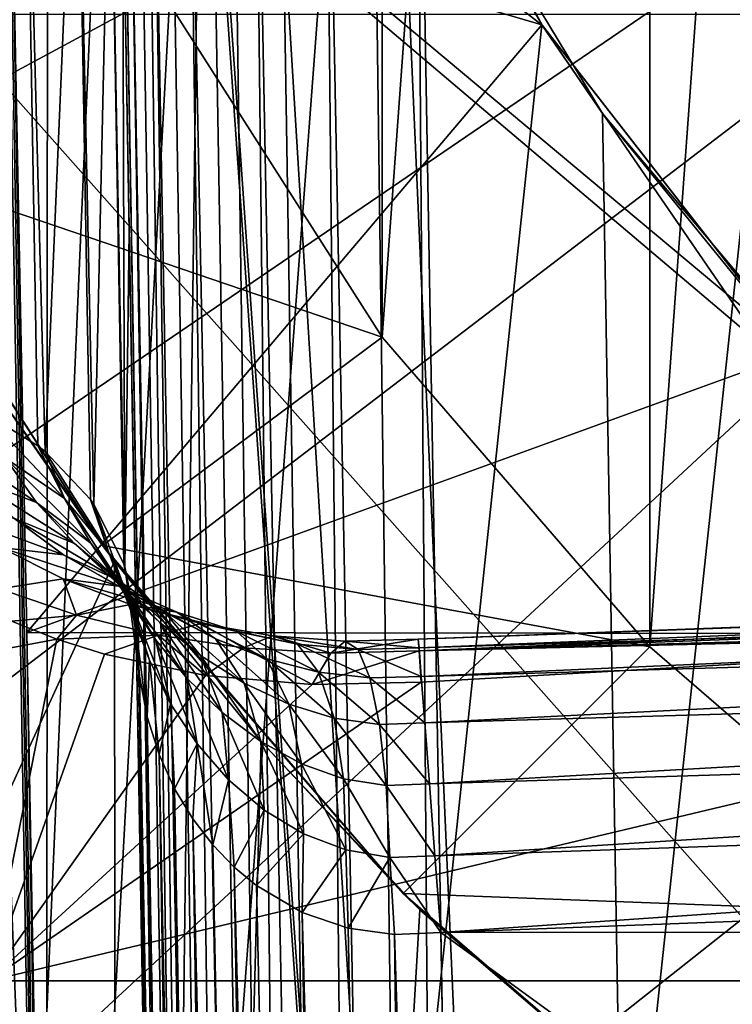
# Model space of a CAD drawing. Header units: metres. Extents: x -24 to 24, y -69 to 184.
# Tile 759 of 896: x -2.194 to -1.599, y 151.934 to 152.756. Entities that reach past the tile are written whole.
import ezdxf

# ---------------------------------------------------------------- set-up
doc = ezdxf.new("R2010")
doc.units = ezdxf.units.M
for name, color, linetype in [('4035', 7, 'CONTINUOUS'), ('4050', 7, 'CONTINUOUS'), ('4056', 2, 'CONTINUOUS'), ('4058', 2, 'CONTINUOUS'), ('4068', 2, 'CONTINUOUS'), ('4097', 7, 'CONTINUOUS'), ('4099', 7, 'CONTINUOUS'), ('4121', 7, 'CONTINUOUS'), ('4189', 7, 'CONTINUOUS'), ('4191', 7, 'CONTINUOUS'), ('4209', 7, 'CONTINUOUS'), ('4229', 7, 'CONTINUOUS'), ('4232', 7, 'CONTINUOUS'), ('607', 7, 'CONTINUOUS'), ('608', 7, 'CONTINUOUS'), ('683', 7, 'CONTINUOUS'), ('684', 7, 'CONTINUOUS'), ('685', 7, 'CONTINUOUS'), ('687', 7, 'CONTINUOUS'), ('688', 7, 'CONTINUOUS'), ('692', 7, 'CONTINUOUS'), ('693', 7, 'CONTINUOUS'), ('696', 7, 'CONTINUOUS')]:
    doc.layers.add(name, color=color, linetype=linetype)

msp = doc.modelspace()

# ---------------------------------------------------------------- linework, layer by layer
at = {"layer": '4035'}
for points in [[(-2.173753, 147.8, -24.152377), (-4.330005, 147.8, -23.860293), (-4.316752, 160.06449, -23.862694)], [(-2.167046, 160.06449, -24.152979), (-2.173753, 147.8, -24.152377), (-4.316752, 160.06449, -23.862694)], [(0, 160.06449, -24.25), (-2.173753, 147.8, -24.152377), (-2.167046, 160.06449, -24.152979)], [(0, 160.06449, -24.25), (0, 147.8, -24.25), (-2.173753, 147.8, -24.152377)], [(-4.330005, 147.8, 23.860293), (-2.173753, 147.8, 24.152377), (-3.169051, 153.179163, 24.042039)], [(-3.169051, 153.179163, 24.042039), (-2.173753, 147.8, 24.152377), (-3.026469, 152.715525, 24.060403)], [(-3.026469, 152.715525, 24.060403), (-2.173753, 147.8, 24.152377), (-2.815917, 152.277313, 24.085953)], [(-2.815917, 152.277313, 24.085953), (-2.173753, 147.8, 24.152377), (-2.686485, 152.070985, 24.100732)], [(-2.686485, 152.070985, 24.100732), (-2.173753, 147.8, 24.152377), (-2.541776, 151.874693, 24.116423)]]:
    msp.add_3dface(points, dxfattribs=at)
at = {"layer": '4050'}
for points in [[(-2.111006, 147.74019, -23.455195), (-2.959514, 158.202198, -21.216058), (-4.205015, 147.74019, -23.171542)], [(-1.976525, 158.202198, -21.3301), (-2.959514, 158.202198, -21.216058), (-2.111006, 147.74019, -23.455195)], [(-0.989318, 158.202198, -21.398623), (-1.976525, 158.202198, -21.3301), (-2.111006, 147.74019, -23.455195)], [(0, 147.74019, -23.55), (-0.989318, 158.202198, -21.398623), (-2.111006, 147.74019, -23.455195)], [(-2.226407, 152.462776, 22.479194), (-2.115021, 152.303383, 22.522521), (-4.205015, 147.74019, 23.171542)], [(-4.205015, 147.74019, 23.171542), (-2.115021, 152.303383, 22.522521), (-2.111006, 147.74019, 23.455195)], [(-2.115021, 152.303383, 22.522521), (-1.992588, 152.152976, 22.564397), (-2.111006, 147.74019, 23.455195)], [(-1.992588, 152.152976, 22.564397), (-1.859933, 152.01237, 22.604424), (-2.111006, 147.74019, 23.455195)], [(-1.859933, 152.01237, 22.604424), (-1.567595, 151.763379, 22.677355), (-2.111006, 147.74019, 23.455195)]]:
    msp.add_3dface(points, dxfattribs=at)
at = {"layer": '4056'}
for points in [[(-2.224405, 146.7, -4.402471), (-2.098747, 146.695637, -4.466362), (-2.223845, 153.991568, -4.402692)], [(-2.223845, 153.991568, -4.402692), (-2.098747, 146.695637, -4.466362), (-2.212447, 153.461891, -4.407314)], [(-2.212447, 153.461891, -4.407314), (-2.098747, 146.695637, -4.466362), (-2.200536, 152.881424, -4.41238)], [(-2.200536, 152.881424, -4.41238), (-2.098747, 146.695637, -4.466362), (-2.188074, 152.244034, -4.417942)], [(-2.188074, 152.244034, -4.417942), (-2.098747, 146.695637, -4.466362), (-2.175021, 151.542507, -4.424064)]]:
    msp.add_3dface(points, dxfattribs=at)
at = {"layer": '4058'}
for points in [[(-1.923132, 153.05646, -4.410852), (-2.200536, 152.881424, -4.41238), (-1.758052, 152.751412, -4.413514)], [(-2.200536, 152.881424, -4.41238), (-2.188074, 152.244034, -4.417942), (-1.758052, 152.751412, -4.413514)], [(-1.758052, 152.751412, -4.413514), (-2.188074, 152.244034, -4.417942), (-1.545021, 152.47771, -4.415903)], [(-1.545021, 152.47771, -4.415903), (-2.188074, 152.244034, -4.417942), (-1.289863, 152.242819, -4.417953)], [(-2.188074, 152.244034, -4.417942), (-2.175021, 151.542507, -4.424064), (-1.289863, 152.242819, -4.417953)], [(-1.289863, 152.242819, -4.417953), (-2.175021, 151.542507, -4.424064), (-0.999506, 152.053114, -4.419608)], [(-0.999506, 152.053114, -4.419608), (-2.175021, 151.542507, -4.424064), (-0.681869, 151.913783, -4.420824)]]:
    msp.add_3dface(points, dxfattribs=at)
at = {"layer": '4068'}
for points in [[(-2.4, 146.695637, 5.496362), (-2.4, 160.902618, 5.37238), (-2.092826, 153.726573, 5.435004)], [(-2.035739, 153.384483, 5.43799), (-2.4, 146.695637, 5.496362), (-2.092826, 153.726573, 5.435004)], [(-1.923132, 153.05646, 5.440852), (-2.4, 146.695637, 5.496362), (-2.035739, 153.384483, 5.43799)], [(-1.758052, 152.751412, 5.443514), (-2.4, 146.695637, 5.496362), (-1.923132, 153.05646, 5.440852)], [(2.4, 146.695637, 5.496362), (-2.4, 146.695637, 5.496362), (-1.758052, 152.751412, 5.443514)], [(-1.545021, 152.47771, 5.445903), (2.4, 146.695637, 5.496362), (-1.758052, 152.751412, 5.443514)]]:
    msp.add_3dface(points, dxfattribs=at)
at = {"layer": '4097'}
for points in [[(-2.554255, 161.000688, 8.739765), (-1.9983, 146.863365, 8.150136), (-2.099992, 153.894321, 8.504521)], [(-2.380527, 146.863365, 8.012526), (-1.9983, 146.863365, 8.150136), (-2.554255, 161.000688, 8.739765)], [(-2.099992, 153.894321, 8.504521), (-1.608187, 146.863365, 8.263474), (-2.07434, 153.572719, 8.495057)], [(-1.9983, 146.863365, 8.150136), (-1.608187, 146.863365, 8.263474), (-2.099992, 153.894321, 8.504521)], [(-2.07434, 153.572719, 8.495057), (-1.608187, 146.863365, 8.263474), (-1.999773, 153.258978, 8.501198)], [(-1.999773, 153.258978, 8.501198), (-1.608187, 146.863365, 8.263474), (-1.877091, 152.958442, 8.521292)], [(-1.877091, 152.958442, 8.521292), (-1.608187, 146.863365, 8.263474), (-1.707408, 152.677397, 8.552536)], [(-1.707408, 152.677397, 8.552536), (-1.608187, 146.863365, 8.263474), (-1.493019, 152.423215, 8.591029)], [(-1.608187, 146.863365, 8.263474), (-1.211727, 146.863365, 8.352093), (-1.493019, 152.423215, 8.591029)]]:
    msp.add_3dface(points, dxfattribs=at)
at = {"layer": '4099'}
for points in [[(2.971432, 146.863365, -7.466635), (-2.971432, 146.863365, -7.466635), (-3.344558, 153.983029, -7.839761)], [(-1.757622, 152.750755, -7.77518), (-3.344558, 153.983029, -7.839761), (-1.922878, 153.055882, -7.791171)], [(-1.544442, 152.477082, -7.760838), (-3.344558, 153.983029, -7.839761), (-1.757622, 152.750755, -7.77518)], [(-1.289207, 152.242308, -7.748534), (-3.344558, 153.983029, -7.839761), (-1.544442, 152.477082, -7.760838)], [(2.971432, 146.863365, -7.466635), (-3.344558, 153.983029, -7.839761), (-1.289207, 152.242308, -7.748534)]]:
    msp.add_3dface(points, dxfattribs=at)
at = {"layer": '4121'}
for points in [[(-1.923132, 153.05646, -4.410852), (-1.758052, 152.751412, -4.413514), (-1.922878, 153.055882, -7.791171)], [(-1.758052, 152.751412, -4.413514), (-1.757622, 152.750755, -7.77518), (-1.922878, 153.055882, -7.791171)], [(-1.758052, 152.751412, -4.413514), (-1.545021, 152.47771, -4.415903), (-1.757622, 152.750755, -7.77518)], [(-1.545021, 152.47771, -4.415903), (-1.544442, 152.477082, -7.760838), (-1.757622, 152.750755, -7.77518)]]:
    msp.add_3dface(points, dxfattribs=at)
at = {"layer": '4189'}
for points in [[(-1.66794, 152.23206, 21.05), (-1.409423, 155.791449, 21.05), (-1.409423, 152.008551, 21.05)], [(-1.66794, 155.56794, 21.05), (-1.409423, 155.791449, 21.05), (-1.66794, 152.23206, 21.05)], [(-1.891449, 152.490577, 21.05), (-1.66794, 155.56794, 21.05), (-1.66794, 152.23206, 21.05)], [(-1.891449, 155.309423, 21.05), (-1.66794, 155.56794, 21.05), (-1.891449, 152.490577, 21.05)], [(-2.075256, 152.778678, 21.05), (-1.891449, 155.309423, 21.05), (-1.891449, 152.490577, 21.05)]]:
    msp.add_3dface(points, dxfattribs=at)
at = {"layer": '4191'}
for points in [[(-2.753499, 152.573985, 24.155875), (0, 153.9, 24.25), (-2.920378, 152.999183, 24.155875)], [(-2.525113, 152.178407, 24.155875), (0, 153.9, 24.25), (-2.753499, 152.573985, 24.155875)], [(-2.240319, 151.821287, 24.155875), (0, 153.9, 24.25), (-2.525113, 152.178407, 24.155875)], [(-1.905481, 151.510603, 24.155875), (0, 153.9, 24.25), (-2.240319, 151.821287, 24.155875)], [(-1.528077, 151.253293, 24.155875), (0, 153.9, 24.25), (-1.905481, 151.510603, 24.155875)]]:
    msp.add_3dface(points, dxfattribs=at)
at = {"layer": '4209'}
for points in [[(-2.488989, 152.990367, 21.85), (-2.075256, 152.778678, 21.05), (-2.331428, 152.640261, 21.85)], [(-2.075256, 152.778678, 21.05), (-1.891449, 152.490577, 21.05), (-2.331428, 152.640261, 21.85)], [(-2.331428, 152.640261, 21.85), (-1.891449, 152.490577, 21.05), (-2.124931, 152.316596, 21.85)], [(-1.891449, 152.490577, 21.05), (-1.66794, 152.23206, 21.05), (-2.124931, 152.316596, 21.85)], [(-2.124931, 152.316596, 21.85), (-1.66794, 152.23206, 21.05), (-1.873833, 152.026167, 21.85)], [(-1.66794, 152.23206, 21.05), (-1.409423, 152.008551, 21.05), (-1.873833, 152.026167, 21.85)], [(-1.873833, 152.026167, 21.85), (-1.409423, 152.008551, 21.05), (-1.583403, 151.775069, 21.85)]]:
    msp.add_3dface(points, dxfattribs=at)
at = {"layer": '4229'}
for points in [[(-1.758052, 152.751412, 5.443514), (-1.923132, 153.05646, 5.440852), (-1.877091, 152.958442, 8.521292)], [(-1.758052, 152.751412, 5.443514), (-1.877091, 152.958442, 8.521292), (-1.707408, 152.677397, 8.552536)], [(-1.545021, 152.47771, 5.445903), (-1.758052, 152.751412, 5.443514), (-1.707408, 152.677397, 8.552536)], [(-1.545021, 152.47771, 5.445903), (-1.707408, 152.677397, 8.552536), (-1.493019, 152.423215, 8.591029)]]:
    msp.add_3dface(points, dxfattribs=at)
at = {"layer": '4232'}
for points in [[(-2.325973, 152.630216, 22.434858), (-2.331428, 152.640261, 21.85), (-2.124931, 152.316596, 21.85)], [(-2.226407, 152.462776, 22.479194), (-2.325973, 152.630216, 22.434858), (-2.124931, 152.316596, 21.85)], [(-2.115021, 152.303383, 22.522521), (-2.226407, 152.462776, 22.479194), (-2.124931, 152.316596, 21.85)], [(-2.115021, 152.303383, 22.522521), (-2.124931, 152.316596, 21.85), (-1.873833, 152.026167, 21.85)], [(-1.992588, 152.152976, 22.564397), (-2.115021, 152.303383, 22.522521), (-1.873833, 152.026167, 21.85)], [(-1.859933, 152.01237, 22.604424), (-1.992588, 152.152976, 22.564397), (-1.873833, 152.026167, 21.85)], [(-1.859933, 152.01237, 22.604424), (-1.873833, 152.026167, 21.85), (-1.583403, 151.775069, 21.85)], [(-1.567595, 151.763379, 22.677355), (-1.859933, 152.01237, 22.604424), (-1.583403, 151.775069, 21.85)]]:
    msp.add_3dface(points, dxfattribs=at)
at = {"layer": '607'}
for points in [[(-2.163227, 152.238353, 14.620322), (-3.676074, 151.953257, 14.789633), (-2.200914, 152.253511, 14.589393)], [(-0.952934, 152.254276, 14.722399), (-2.219794, 151.953257, 15.077111), (-1.858719, 152.202553, 14.721481)], [(-0.742454, 151.953257, 15.221548), (-2.219794, 151.953257, 15.077111), (-0.952934, 152.254276, 14.722399)], [(-2.219794, 151.953257, 15.077111), (-3.676074, 151.953257, 14.789633), (-2.163227, 152.238353, 14.620322)], [(-2.123394, 152.225746, 14.647144), (-2.219794, 151.953257, 15.077111), (-2.163227, 152.238353, 14.620322)], [(-2.038812, 152.208123, 14.688397), (-2.219794, 151.953257, 15.077111), (-2.123394, 152.225746, 14.647144)], [(-1.949775, 152.200454, 14.71317), (-2.219794, 151.953257, 15.077111), (-2.038812, 152.208123, 14.688397)], [(-1.858719, 152.202553, 14.721481), (-2.219794, 151.953257, 15.077111), (-1.949775, 152.200454, 14.71317)], [(-2.501144, 150.755463, 16.800293), (-2.219794, 151.953257, 15.077111), (-1.670808, 150.755463, 16.903076)], [(-2.219794, 151.953257, 15.077111), (-0.742454, 151.953257, 15.221548), (-1.670808, 150.755463, 16.903076)], [(-1.670808, 150.755463, 16.903076), (-0.742454, 151.953257, 15.221548), (-0.836419, 150.755463, 16.964845)]]:
    msp.add_3dface(points, dxfattribs=at)
at = {"layer": '608'}
for points in [[(-1.635792, 151.398531, 18.540022), (-1.476892, 152.759811, 16.682809), (-3.258923, 151.398531, 18.32451)], [(-1.476892, 152.759811, 16.682809), (-2.942276, 152.759811, 16.487581), (-3.258923, 151.398531, 18.32451)], [(0, 151.398531, 18.612046), (-1.476892, 152.759811, 16.682809), (-1.635792, 151.398531, 18.540022)]]:
    msp.add_3dface(points, dxfattribs=at)
at = {"layer": '683'}
for points in [[(0, 152.063, 14.343612), (-1.842435, 151.993397, 14.342397), (1.84244, 151.993699, 14.342402)], [(1.84244, 151.993699, 14.342402), (-1.842435, 151.993397, 14.342397), (1.796239, 149.346842, 14.296201)], [(1.796239, 149.346842, 14.296201), (-1.842435, 151.993397, 14.342397), (-1.796236, 149.346701, 14.296198)]]:
    msp.add_3dface(points, dxfattribs=at)
at = {"layer": '684'}
for points in [[(-2.10823, 152.900471, 12.891732), (-2.054115, 149.800234, 12.945847), (-2.10262, 152.579111, 13.498273)], [(-2.054115, 149.800234, 12.945847), (-2.096754, 152.243048, 14.096792), (-2.10262, 152.579111, 13.498273)], [(-2.048377, 149.471526, 14.048415), (-2.096754, 152.243048, 14.096792), (-2.054115, 149.800234, 12.945847)]]:
    msp.add_3dface(points, dxfattribs=at)
at = {"layer": '685'}
for points in [[(1.80673, 149.947897, 12.693308), (-1.863421, 153.195687, 12.636617), (1.863423, 153.195812, 12.636615)], [(-1.806729, 149.947838, 12.693309), (-1.863421, 153.195687, 12.636617), (1.80673, 149.947897, 12.693308)]]:
    msp.add_3dface(points, dxfattribs=at)
at = {"layer": '687'}
for points in [[(-1.861282, 152.238334, 14.597557), (0, 152.307895, 14.612814), (-1.860633, 152.228619, 14.661637)], [(0, 152.305605, 14.554762), (0, 152.307895, 14.612814), (-1.861282, 152.238334, 14.597557)], [(-1.860653, 152.231137, 14.532477), (0, 152.305605, 14.554762), (-1.861282, 152.238334, 14.597557)], [(0, 152.289979, 14.498807), (0, 152.305605, 14.554762), (-1.860653, 152.231137, 14.532477)], [(0, 152.307895, 14.612814), (0, 152.296723, 14.669826), (-1.860633, 152.228619, 14.661637)], [(0, 152.296723, 14.669826), (-0.000618, 152.272695, 14.722719), (-1.860633, 152.228619, 14.661637)], [(-1.858773, 152.207337, 14.471506), (0, 152.289979, 14.498807), (-1.860653, 152.231137, 14.532477)], [(0, 152.261859, 14.447969), (0, 152.289979, 14.498807), (-1.858773, 152.207337, 14.471506)], [(-0.000618, 152.272695, 14.722719), (-0.046057, 152.272652, 14.722719), (-1.860633, 152.228619, 14.661637)], [(-0.046057, 152.272652, 14.722719), (-0.952934, 152.254276, 14.722399), (-1.860633, 152.228619, 14.661637)], [(-1.855773, 152.168565, 14.418825), (0, 152.261859, 14.447969), (-1.858773, 152.207337, 14.471506)], [(0, 152.222764, 14.404995), (0, 152.261859, 14.447969), (-1.855773, 152.168565, 14.418825)], [(-0.952934, 152.254276, 14.722399), (-1.858719, 152.202553, 14.721481), (-1.860633, 152.228619, 14.661637)], [(-1.851858, 152.117482, 14.378049), (0, 152.222764, 14.404995), (-1.855773, 152.168565, 14.418825)], [(0, 152.174807, 14.372204), (0, 152.222764, 14.404995), (-1.851858, 152.117482, 14.378049)], [(-1.847296, 152.057592, 14.351974), (0, 152.174807, 14.372204), (-1.851858, 152.117482, 14.378049)], [(0, 152.120575, 14.351368), (0, 152.174807, 14.372204), (-1.847296, 152.057592, 14.351974)], [(-1.842435, 151.993397, 14.342397), (0, 152.120575, 14.351368), (-1.847296, 152.057592, 14.351974)], [(-1.842435, 151.993397, 14.342397), (0, 152.063, 14.343612), (0, 152.120575, 14.351368)]]:
    msp.add_3dface(points, dxfattribs=at)
at = {"layer": '688'}
for points in [[(-2.190281, 153.061402, 12.975248), (-2.225367, 152.428551, 14.205184), (-2.246533, 153.095401, 12.993239)], [(-2.178844, 152.399897, 14.188167), (-2.225367, 152.428551, 14.205184), (-2.190281, 153.061402, 12.975248)], [(-2.146506, 153.015119, 12.951053), (-2.172777, 152.395001, 14.185278), (-2.190281, 153.061402, 12.975248)], [(-2.172777, 152.395001, 14.185278), (-2.178844, 152.399897, 14.188167), (-2.190281, 153.061402, 12.975248)], [(-2.135097, 152.354924, 14.161754), (-2.172777, 152.395001, 14.185278), (-2.146506, 153.015119, 12.951053)], [(-2.118459, 152.959992, 12.92245), (-2.13212, 152.350732, 14.159302), (-2.146506, 153.015119, 12.951053)], [(-2.13212, 152.350732, 14.159302), (-2.135097, 152.354924, 14.161754), (-2.146506, 153.015119, 12.951053)], [(-2.107041, 152.301338, 14.130524), (-2.13212, 152.350732, 14.159302), (-2.118459, 152.959992, 12.92245)], [(-2.106184, 152.298781, 14.129039), (-2.107041, 152.301338, 14.130524), (-2.118459, 152.959992, 12.92245)], [(-2.10823, 152.900471, 12.891732), (-2.106184, 152.298781, 14.129039), (-2.118459, 152.959992, 12.92245)], [(-2.10823, 152.900471, 12.891732), (-2.10262, 152.579111, 13.498273), (-2.106184, 152.298781, 14.129039)], [(-2.10262, 152.579111, 13.498273), (-2.096754, 152.243048, 14.096792), (-2.106184, 152.298781, 14.129039)]]:
    msp.add_3dface(points, dxfattribs=at)
at = {"layer": '692'}
for points in [[(-1.863421, 153.195687, 12.636617), (-1.814742, 146.7, 12.758517), (-1.901406, 153.187461, 12.639685)], [(-1.814742, 146.7, 12.758517), (-1.863421, 153.195687, 12.636617), (-1.806729, 149.947838, 12.693309)], [(-1.901406, 153.187461, 12.639685), (-1.814742, 146.7, 12.758517), (-1.93994, 153.172802, 12.649143)], [(-1.93994, 153.172802, 12.649143), (-1.875028, 146.7, 12.783488), (-1.979013, 153.150287, 12.666153)], [(-1.814742, 146.7, 12.758517), (-1.875028, 146.7, 12.783488), (-1.93994, 153.172802, 12.649143)], [(-1.979013, 153.150287, 12.666153), (-1.875028, 146.7, 12.783488), (-1.998455, 153.135646, 12.677948)], [(-1.998455, 153.135646, 12.677948), (-1.926793, 146.7, 12.823207), (-2.017528, 153.118537, 12.692176)], [(-1.875028, 146.7, 12.783488), (-1.926793, 146.7, 12.823207), (-1.998455, 153.135646, 12.677948)], [(-2.017528, 153.118537, 12.692176), (-1.926793, 146.7, 12.823207), (-2.035936, 153.098827, 12.709003)], [(-2.035936, 153.098827, 12.709003), (-1.926793, 146.7, 12.823207), (-2.053285, 153.076463, 12.728532)], [(-2.053285, 153.076463, 12.728532), (-1.966512, 146.7, 12.874972), (-2.069093, 153.051502, 12.750744)], [(-1.926793, 146.7, 12.823207), (-1.966512, 146.7, 12.874972), (-2.053285, 153.076463, 12.728532)], [(-2.069093, 153.051502, 12.750744), (-1.966512, 146.7, 12.874972), (-2.082849, 153.024148, 12.775506)], [(-2.082849, 153.024148, 12.775506), (-1.991483, 146.7, 12.935258), (-2.094038, 152.99477, 12.802517)], [(-1.966512, 146.7, 12.874972), (-1.991483, 146.7, 12.935258), (-2.082849, 153.024148, 12.775506)], [(-2.094038, 152.99477, 12.802517), (-1.991483, 146.7, 12.935258), (-2.102202, 152.963894, 12.831325)], [(-2.102202, 152.963894, 12.831325), (-2, 146.7, 12.999962), (-2.106991, 152.932205, 12.861292)], [(-1.991483, 146.7, 12.935258), (-2, 146.7, 12.999962), (-2.102202, 152.963894, 12.831325)], [(-2.054115, 149.800234, 12.945847), (-2.10823, 152.900471, 12.891732), (-2.106991, 152.932205, 12.861292)], [(-2, 146.7, 12.999962), (-2.054115, 149.800234, 12.945847), (-2.106991, 152.932205, 12.861292)]]:
    msp.add_3dface(points, dxfattribs=at)
at = {"layer": '693'}
for points in [[(-2.096754, 152.243048, 14.096792), (-1.991483, 146.7, 14.064742), (-2.094087, 152.207419, 14.128084)], [(-1.991483, 146.7, 14.064742), (-2.096754, 152.243048, 14.096792), (-2.048377, 149.471526, 14.048415)], [(-2.094087, 152.207419, 14.128084), (-1.991483, 146.7, 14.064742), (-2.087552, 152.173475, 14.15827)], [(-2.087552, 152.173475, 14.15827), (-1.991483, 146.7, 14.064742), (-2.077574, 152.14198, 14.186708)], [(-2.077574, 152.14198, 14.186708), (-1.966512, 146.7, 14.125028), (-2.064732, 152.113505, 14.212831)], [(-1.991483, 146.7, 14.064742), (-1.966512, 146.7, 14.125028), (-2.077574, 152.14198, 14.186708)], [(-2.064732, 152.113505, 14.212831), (-1.966512, 146.7, 14.125028), (-2.049649, 152.088352, 14.236325)], [(-2.049649, 152.088352, 14.236325), (-1.926793, 146.7, 14.176793), (-2.032918, 152.066586, 14.257069)], [(-1.966512, 146.7, 14.125028), (-1.926793, 146.7, 14.176793), (-2.049649, 152.088352, 14.236325)], [(-2.032918, 152.066586, 14.257069), (-1.926793, 146.7, 14.176793), (-2.015053, 152.04811, 14.275092)], [(-2.015053, 152.04811, 14.275092), (-1.875028, 146.7, 14.216512), (-1.996471, 152.032731, 14.290524)], [(-1.926793, 146.7, 14.176793), (-1.875028, 146.7, 14.216512), (-2.015053, 152.04811, 14.275092)], [(-1.996471, 152.032731, 14.290524), (-1.875028, 146.7, 14.216512), (-1.958298, 152.010228, 14.314375)], [(-1.958298, 152.010228, 14.314375), (-1.814742, 146.7, 14.241483), (-1.919773, 151.997067, 14.330219)], [(-1.875028, 146.7, 14.216512), (-1.814742, 146.7, 14.241483), (-1.958298, 152.010228, 14.314375)], [(-1.919773, 151.997067, 14.330219), (-1.814742, 146.7, 14.241483), (-1.881219, 151.991727, 14.339336)], [(-1.796236, 149.346701, 14.296198), (-1.842435, 151.993397, 14.342397), (-1.881219, 151.991727, 14.339336)], [(-1.814742, 146.7, 14.241483), (-1.750038, 146.7, 14.25), (-1.881219, 151.991727, 14.339336)], [(-1.750038, 146.7, 14.25), (-1.796236, 149.346701, 14.296198), (-1.881219, 151.991727, 14.339336)]]:
    msp.add_3dface(points, dxfattribs=at)
at = {"layer": '696'}
for points in [[(-2.225367, 152.428551, 14.205184), (-2.156658, 152.355855, 14.228556), (-2.205993, 152.389535, 14.255376)], [(-2.225367, 152.428551, 14.205184), (-2.178844, 152.399897, 14.188167), (-2.156658, 152.355855, 14.228556)], [(-2.264577, 152.41008, 14.276191), (-2.180033, 152.352597, 14.301227), (-2.235165, 152.373292, 14.329858)], [(-2.205993, 152.389535, 14.255376), (-2.180033, 152.352597, 14.301227), (-2.264577, 152.41008, 14.276191)], [(-2.178844, 152.399897, 14.188167), (-2.172777, 152.395001, 14.185278), (-2.156658, 152.355855, 14.228556)], [(-2.172777, 152.395001, 14.185278), (-2.119958, 152.311352, 14.197571), (-2.156658, 152.355855, 14.228556)], [(-2.172777, 152.395001, 14.185278), (-2.135097, 152.354924, 14.161754), (-2.119958, 152.311352, 14.197571)], [(-2.205993, 152.389535, 14.255376), (-2.134813, 152.318592, 14.268266), (-2.180033, 152.352597, 14.301227)], [(-2.156658, 152.355855, 14.228556), (-2.134813, 152.318592, 14.268266), (-2.205993, 152.389535, 14.255376)], [(-2.235165, 152.373292, 14.329858), (-2.148435, 152.318377, 14.342042), (-2.199095, 152.339349, 14.377836)], [(-2.180033, 152.352597, 14.301227), (-2.148435, 152.318377, 14.342042), (-2.235165, 152.373292, 14.329858)], [(-2.180033, 152.352597, 14.301227), (-2.108011, 152.283864, 14.303803), (-2.148435, 152.318377, 14.342042)], [(-2.134813, 152.318592, 14.268266), (-2.108011, 152.283864, 14.303803), (-2.180033, 152.352597, 14.301227)], [(-2.156658, 152.355855, 14.228556), (-2.102607, 152.273611, 14.233237), (-2.134813, 152.318592, 14.268266)], [(-2.119958, 152.311352, 14.197571), (-2.102607, 152.273611, 14.233237), (-2.156658, 152.355855, 14.228556)], [(-2.135097, 152.354924, 14.161754), (-2.13212, 152.350732, 14.159302), (-2.119958, 152.311352, 14.197571)], [(-2.13212, 152.350732, 14.159302), (-2.09841, 152.259078, 14.164546), (-2.119958, 152.311352, 14.197571)], [(-2.13212, 152.350732, 14.159302), (-2.107041, 152.301338, 14.130524), (-2.09841, 152.259078, 14.164546)], [(-2.256516, 152.345342, 14.40873), (-2.199095, 152.339349, 14.377836), (-2.157504, 152.308888, 14.419493)], [(-2.209825, 152.314967, 14.458392), (-2.256516, 152.345342, 14.40873), (-2.157504, 152.308888, 14.419493)], [(-2.199095, 152.339349, 14.377836), (-2.112223, 152.287521, 14.377295), (-2.157504, 152.308888, 14.419493)], [(-2.148435, 152.318377, 14.342042), (-2.112223, 152.287521, 14.377295), (-2.199095, 152.339349, 14.377836)], [(-2.148435, 152.318377, 14.342042), (-2.077089, 152.252333, 14.334694), (-2.112223, 152.287521, 14.377295)], [(-2.108011, 152.283864, 14.303803), (-2.077089, 152.252333, 14.334694), (-2.148435, 152.318377, 14.342042)], [(-2.134813, 152.318592, 14.268266), (-2.080597, 152.238176, 14.265741), (-2.108011, 152.283864, 14.303803)], [(-2.102607, 152.273611, 14.233237), (-2.080597, 152.238176, 14.265741), (-2.134813, 152.318592, 14.268266)], [(-2.157677, 152.288789, 14.500521), (-2.211009, 152.280383, 14.539217), (-2.209825, 152.314967, 14.458392)], [(-2.209825, 152.314967, 14.458392), (-2.157504, 152.308888, 14.419493), (-2.111673, 152.282566, 14.454343)], [(-2.157677, 152.288789, 14.500521), (-2.209825, 152.314967, 14.458392), (-2.111673, 152.282566, 14.454343)], [(-2.119958, 152.311352, 14.197571), (-2.085624, 152.220739, 14.198542), (-2.102607, 152.273611, 14.233237)], [(-2.09841, 152.259078, 14.164546), (-2.085624, 152.220739, 14.198542), (-2.119958, 152.311352, 14.197571)], [(-2.157504, 152.308888, 14.419493), (-2.072548, 152.260711, 14.406603), (-2.111673, 152.282566, 14.454343)], [(-2.112223, 152.287521, 14.377295), (-2.072548, 152.260711, 14.406603), (-2.157504, 152.308888, 14.419493)], [(-2.107041, 152.301338, 14.130524), (-2.106184, 152.298781, 14.129039), (-2.09841, 152.259078, 14.164546)], [(-2.106184, 152.298781, 14.129039), (-2.094087, 152.207419, 14.128084), (-2.09841, 152.259078, 14.164546)], [(-2.106184, 152.298781, 14.129039), (-2.096754, 152.243048, 14.096792), (-2.094087, 152.207419, 14.128084)], [(-2.14675, 152.258314, 14.582098), (-2.211009, 152.280383, 14.539217), (-2.157677, 152.288789, 14.500521)], [(-2.157677, 152.288789, 14.500521), (-2.111673, 152.282566, 14.454343), (-2.062984, 152.261018, 14.482197)], [(-2.10153, 152.26743, 14.534739), (-2.157677, 152.288789, 14.500521), (-2.062984, 152.261018, 14.482197)], [(-2.10153, 152.26743, 14.534739), (-2.14675, 152.258314, 14.582098), (-2.157677, 152.288789, 14.500521)], [(-2.112223, 152.287521, 14.377295), (-2.042986, 152.224723, 14.360576), (-2.072548, 152.260711, 14.406603)], [(-2.077089, 152.252333, 14.334694), (-2.042986, 152.224723, 14.360576), (-2.112223, 152.287521, 14.377295)], [(-2.200914, 152.253511, 14.589393), (-2.211009, 152.280383, 14.539217), (-2.14675, 152.258314, 14.582098)], [(-2.111673, 152.282566, 14.454343), (-2.030642, 152.23862, 14.429854), (-2.062984, 152.261018, 14.482197)], [(-2.072548, 152.260711, 14.406603), (-2.030642, 152.23862, 14.429854), (-2.111673, 152.282566, 14.454343)], [(-2.108011, 152.283864, 14.303803), (-2.05451, 152.205739, 14.29461), (-2.077089, 152.252333, 14.334694)], [(-2.080597, 152.238176, 14.265741), (-2.05451, 152.205739, 14.29461), (-2.108011, 152.283864, 14.303803)], [(-2.102607, 152.273611, 14.233237), (-2.068073, 152.18445, 14.230469), (-2.080597, 152.238176, 14.265741)], [(-2.085624, 152.220739, 14.198542), (-2.068073, 152.18445, 14.230469), (-2.102607, 152.273611, 14.233237)], [(-2.078289, 152.241755, 14.615696), (-2.14675, 152.258314, 14.582098), (-2.10153, 152.26743, 14.534739)], [(-2.10153, 152.26743, 14.534739), (-2.062984, 152.261018, 14.482197), (-2.01279, 152.244791, 14.503262)], [(-2.042856, 152.251419, 14.561051), (-2.10153, 152.26743, 14.534739), (-2.01279, 152.244791, 14.503262)], [(-2.042856, 152.251419, 14.561051), (-2.078289, 152.241755, 14.615696), (-2.10153, 152.26743, 14.534739)], [(-2.072548, 152.260711, 14.406603), (-2.006724, 152.20177, 14.381299), (-2.030642, 152.23862, 14.429854)], [(-2.042986, 152.224723, 14.360576), (-2.006724, 152.20177, 14.381299), (-2.072548, 152.260711, 14.406603)], [(-2.062984, 152.261018, 14.482197), (-1.987699, 152.221853, 14.447299), (-2.01279, 152.244791, 14.503262)], [(-2.030642, 152.23862, 14.429854), (-1.987699, 152.221853, 14.447299), (-2.062984, 152.261018, 14.482197)], [(-2.163227, 152.238353, 14.620322), (-2.200914, 152.253511, 14.589393), (-2.14675, 152.258314, 14.582098)], [(-2.163227, 152.238353, 14.620322), (-2.14675, 152.258314, 14.582098), (-2.078289, 152.241755, 14.615696)], [(-2.09841, 152.259078, 14.164546), (-2.087552, 152.173475, 14.15827), (-2.085624, 152.220739, 14.198542)], [(-2.094087, 152.207419, 14.128084), (-2.087552, 152.173475, 14.15827), (-2.09841, 152.259078, 14.164546)], [(-2.007116, 152.231125, 14.640048), (-2.078289, 152.241755, 14.615696), (-2.042856, 152.251419, 14.561051)], [(-2.077089, 152.252333, 14.334694), (-2.025016, 152.177071, 14.319419), (-2.042986, 152.224723, 14.360576)], [(-2.05451, 152.205739, 14.29461), (-2.025016, 152.177071, 14.319419), (-2.077089, 152.252333, 14.334694)], [(-2.042856, 152.251419, 14.561051), (-2.01279, 152.244791, 14.503262), (-1.962142, 152.234277, 14.518153)], [(-1.982889, 152.241124, 14.57988), (-2.042856, 152.251419, 14.561051), (-1.962142, 152.234277, 14.518153)], [(-1.982889, 152.241124, 14.57988), (-2.007116, 152.231125, 14.640048), (-2.042856, 152.251419, 14.561051)], [(-2.01279, 152.244791, 14.503262), (-1.944616, 152.21088, 14.459562), (-1.962142, 152.234277, 14.518153)], [(-1.987699, 152.221853, 14.447299), (-1.944616, 152.21088, 14.459562), (-2.01279, 152.244791, 14.503262)], [(-2.123394, 152.225746, 14.647144), (-2.163227, 152.238353, 14.620322), (-2.078289, 152.241755, 14.615696)], [(-2.038812, 152.208123, 14.688397), (-2.123394, 152.225746, 14.647144), (-2.078289, 152.241755, 14.615696)], [(-2.080597, 152.238176, 14.265741), (-2.046037, 152.150933, 14.259795), (-2.05451, 152.205739, 14.29461)], [(-2.068073, 152.18445, 14.230469), (-2.046037, 152.150933, 14.259795), (-2.080597, 152.238176, 14.265741)], [(-2.038812, 152.208123, 14.688397), (-2.078289, 152.241755, 14.615696), (-2.007116, 152.231125, 14.640048)], [(-2.030642, 152.23862, 14.429854), (-1.969304, 152.184178, 14.397003), (-1.987699, 152.221853, 14.447299)], [(-2.006724, 152.20177, 14.381299), (-1.969304, 152.184178, 14.397003), (-2.030642, 152.23862, 14.429854)], [(-1.934347, 152.226657, 14.655481), (-2.007116, 152.231125, 14.640048), (-1.982889, 152.241124, 14.57988)], [(-1.982889, 152.241124, 14.57988), (-1.962142, 152.234277, 14.518153), (-1.911496, 152.229698, 14.527693)], [(-1.92233, 152.23674, 14.591885), (-1.982889, 152.241124, 14.57988), (-1.911496, 152.229698, 14.527693)], [(-1.92233, 152.23674, 14.591885), (-1.934347, 152.226657, 14.655481), (-1.982889, 152.241124, 14.57988)], [(-1.861282, 152.238334, 14.597557), (-1.934347, 152.226657, 14.655481), (-1.92233, 152.23674, 14.591885)], [(-1.861282, 152.238334, 14.597557), (-1.860633, 152.228619, 14.661637), (-1.934347, 152.226657, 14.655481)], [(-1.860653, 152.231137, 14.532477), (-1.861282, 152.238334, 14.597557), (-1.92233, 152.23674, 14.591885)], [(-1.860653, 152.231137, 14.532477), (-1.92233, 152.23674, 14.591885), (-1.911496, 152.229698, 14.527693)], [(-1.949775, 152.200454, 14.71317), (-2.038812, 152.208123, 14.688397), (-2.007116, 152.231125, 14.640048)], [(-1.949775, 152.200454, 14.71317), (-2.007116, 152.231125, 14.640048), (-1.934347, 152.226657, 14.655481)], [(-1.962142, 152.234277, 14.518153), (-1.901731, 152.205998, 14.46744), (-1.911496, 152.229698, 14.527693)], [(-1.944616, 152.21088, 14.459562), (-1.901731, 152.205998, 14.46744), (-1.962142, 152.234277, 14.518153)], [(-1.858719, 152.202553, 14.721481), (-1.949775, 152.200454, 14.71317), (-1.860633, 152.228619, 14.661637)], [(-1.860633, 152.228619, 14.661637), (-1.949775, 152.200454, 14.71317), (-1.934347, 152.226657, 14.655481)], [(-1.858773, 152.207337, 14.471506), (-1.860653, 152.231137, 14.532477), (-1.911496, 152.229698, 14.527693)], [(-1.901731, 152.205998, 14.46744), (-1.858773, 152.207337, 14.471506), (-1.911496, 152.229698, 14.527693)], [(-2.087552, 152.173475, 14.15827), (-2.077574, 152.14198, 14.186708), (-2.085624, 152.220739, 14.198542)], [(-2.085624, 152.220739, 14.198542), (-2.077574, 152.14198, 14.186708), (-2.068073, 152.18445, 14.230469)], [(-2.042986, 152.224723, 14.360576), (-1.99287, 152.152998, 14.339865), (-2.006724, 152.20177, 14.381299)], [(-2.025016, 152.177071, 14.319419), (-1.99287, 152.152998, 14.339865), (-2.042986, 152.224723, 14.360576)], [(-1.987699, 152.221853, 14.447299), (-1.931512, 152.172538, 14.408126), (-1.944616, 152.21088, 14.459562)], [(-1.969304, 152.184178, 14.397003), (-1.931512, 152.172538, 14.408126), (-1.987699, 152.221853, 14.447299)], [(-1.944616, 152.21088, 14.459562), (-1.893708, 152.167267, 14.415257), (-1.901731, 152.205998, 14.46744)], [(-1.931512, 152.172538, 14.408126), (-1.893708, 152.167267, 14.415257), (-1.944616, 152.21088, 14.459562)], [(-2.05451, 152.205739, 14.29461), (-2.01987, 152.121025, 14.285956), (-2.025016, 152.177071, 14.319419)], [(-2.046037, 152.150933, 14.259795), (-2.01987, 152.121025, 14.285956), (-2.05451, 152.205739, 14.29461)], [(-1.855773, 152.168565, 14.418825), (-1.858773, 152.207337, 14.471506), (-1.901731, 152.205998, 14.46744)], [(-1.893708, 152.167267, 14.415257), (-1.855773, 152.168565, 14.418825), (-1.901731, 152.205998, 14.46744)], [(-2.006724, 152.20177, 14.381299), (-1.958867, 152.13435, 14.355823), (-1.969304, 152.184178, 14.397003)], [(-1.99287, 152.152998, 14.339865), (-1.958867, 152.13435, 14.355823), (-2.006724, 152.20177, 14.381299)], [(-2.077574, 152.14198, 14.186708), (-2.064732, 152.113505, 14.212831), (-2.068073, 152.18445, 14.230469)], [(-2.068073, 152.18445, 14.230469), (-2.064732, 152.113505, 14.212831), (-2.046037, 152.150933, 14.259795)], [(-1.969304, 152.184178, 14.397003), (-1.923731, 152.12188, 14.367373), (-1.931512, 152.172538, 14.408126)], [(-1.958867, 152.13435, 14.355823), (-1.923731, 152.12188, 14.367373), (-1.969304, 152.184178, 14.397003)], [(-2.025016, 152.177071, 14.319419), (-1.99003, 152.095649, 14.308392), (-1.99287, 152.152998, 14.339865)], [(-2.01987, 152.121025, 14.285956), (-1.99003, 152.095649, 14.308392), (-2.025016, 152.177071, 14.319419)], [(-1.931512, 152.172538, 14.408126), (-1.887974, 152.11616, 14.374726), (-1.893708, 152.167267, 14.415257)], [(-1.923731, 152.12188, 14.367373), (-1.887974, 152.11616, 14.374726), (-1.931512, 152.172538, 14.408126)], [(-1.851858, 152.117482, 14.378049), (-1.855773, 152.168565, 14.418825), (-1.893708, 152.167267, 14.415257)], [(-1.887974, 152.11616, 14.374726), (-1.851858, 152.117482, 14.378049), (-1.893708, 152.167267, 14.415257)], [(-1.99287, 152.152998, 14.339865), (-1.957105, 152.075788, 14.326585), (-1.958867, 152.13435, 14.355823)], [(-1.99003, 152.095649, 14.308392), (-1.957105, 152.075788, 14.326585), (-1.99287, 152.152998, 14.339865)], [(-2.064732, 152.113505, 14.212831), (-2.049649, 152.088352, 14.236325), (-2.046037, 152.150933, 14.259795)], [(-2.049649, 152.088352, 14.236325), (-2.032918, 152.066586, 14.257069), (-2.046037, 152.150933, 14.259795)], [(-2.046037, 152.150933, 14.259795), (-2.032918, 152.066586, 14.257069), (-2.01987, 152.121025, 14.285956)], [(-1.958867, 152.13435, 14.355823), (-1.921805, 152.062383, 14.3401), (-1.923731, 152.12188, 14.367373)], [(-1.957105, 152.075788, 14.326585), (-1.921805, 152.062383, 14.3401), (-1.958867, 152.13435, 14.355823)], [(-2.032918, 152.066586, 14.257069), (-2.015053, 152.04811, 14.275092), (-2.01987, 152.121025, 14.285956)], [(-2.01987, 152.121025, 14.285956), (-2.015053, 152.04811, 14.275092), (-1.99003, 152.095649, 14.308392)], [(-1.923731, 152.12188, 14.367373), (-1.884925, 152.056185, 14.348625), (-1.887974, 152.11616, 14.374726)], [(-1.921805, 152.062383, 14.3401), (-1.884925, 152.056185, 14.348625), (-1.923731, 152.12188, 14.367373)], [(-1.847296, 152.057592, 14.351974), (-1.851858, 152.117482, 14.378049), (-1.887974, 152.11616, 14.374726)], [(-1.884925, 152.056185, 14.348625), (-1.847296, 152.057592, 14.351974), (-1.887974, 152.11616, 14.374726)], [(-2.015053, 152.04811, 14.275092), (-1.996471, 152.032731, 14.290524), (-1.99003, 152.095649, 14.308392)], [(-1.99003, 152.095649, 14.308392), (-1.996471, 152.032731, 14.290524), (-1.957105, 152.075788, 14.326585)], [(-1.996471, 152.032731, 14.290524), (-1.958298, 152.010228, 14.314375), (-1.957105, 152.075788, 14.326585)], [(-1.957105, 152.075788, 14.326585), (-1.958298, 152.010228, 14.314375), (-1.921805, 152.062383, 14.3401)], [(-1.958298, 152.010228, 14.314375), (-1.919773, 151.997067, 14.330219), (-1.921805, 152.062383, 14.3401)], [(-1.921805, 152.062383, 14.3401), (-1.919773, 151.997067, 14.330219), (-1.884925, 152.056185, 14.348625)], [(-1.919773, 151.997067, 14.330219), (-1.881219, 151.991727, 14.339336), (-1.884925, 152.056185, 14.348625)], [(-1.842435, 151.993397, 14.342397), (-1.847296, 152.057592, 14.351974), (-1.884925, 152.056185, 14.348625)], [(-1.881219, 151.991727, 14.339336), (-1.842435, 151.993397, 14.342397), (-1.884925, 152.056185, 14.348625)]]:
    msp.add_3dface(points, dxfattribs=at)

doc.saveas('drawing.dxf')
